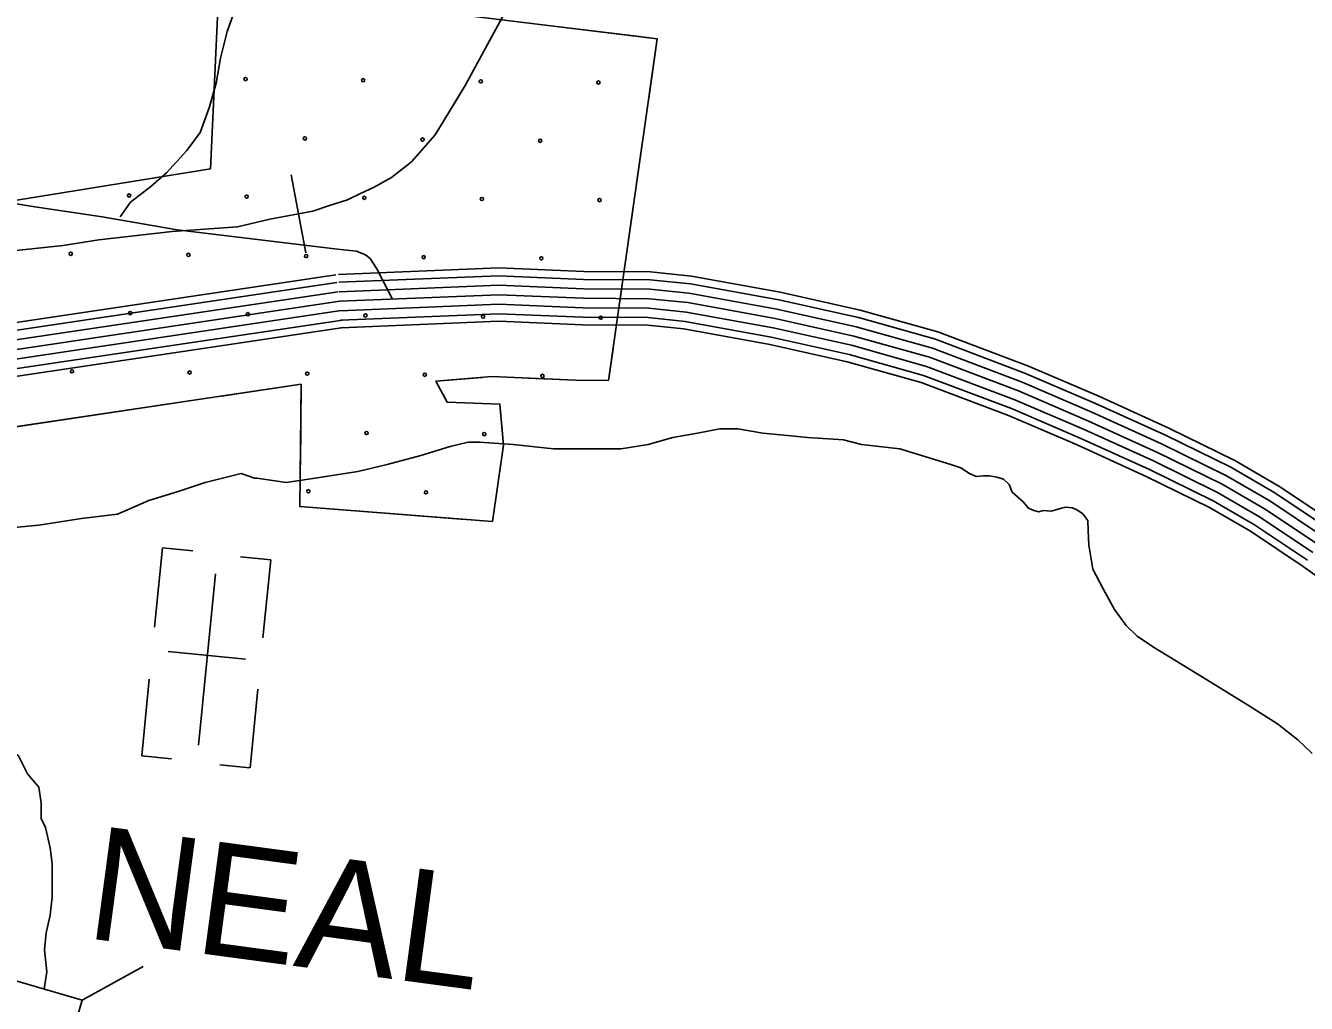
# Model space of a CAD drawing. Extents: x 1788175 to 1969470, y 584502 to 738744.
# Drawn here: x 1930552 to 1934739, y 640480 to 643678 of the extents above; entities that cross this region are included whole.
import ezdxf

# ---------------------------------------------------------------- set-up
doc = ezdxf.new("R2010")
doc.units = 0
for name, color, linetype in [('DESIGN - CONTOURS - Intermediate with optional Text', 7, 'Continuous'), ('DESIGN - EROSION CONTROL - Devices', 7, 'Continuous'), ('DESIGN - ROW - Right-of-Way and Easement Labels', 7, 'Continuous'), ('DESIGN - SCRATCH - User 1', 7, 'Continuous'), ('DESIGN - TRANSPORTATION - Text', 7, 'Continuous'), ('DESIGN - UTILITIES - Cable (Underground) with Text', 7, 'Continuous'), ('SURVEY - CENTERLINE - Preliminary Text', 7, 'Continuous'), ('SURVEY - CONTOURS - Index with Text', 7, 'Continuous'), ('SURVEY - DRAINAGE - Storm Sewer', 7, 'Continuous'), ('SURVEY - VEGETATION - Features with Text', 7, 'Continuous')]:
    doc.layers.add(name, color=color, linetype=linetype)

msp = doc.modelspace()

# ---------------------------------------------------------------- linework, layer by layer
at = {"layer": 'DESIGN - CONTOURS - Intermediate with optional Text'}
msp.add_line((1931467.4, 642934.6), (1931420.3, 643190.3), dxfattribs=at)
for points in [[(1931988.4, 643481.8), (1932421.7, 644277.2), (1932705.1, 644800), (1932974.5, 645289.3), (1933240.3, 645781.6), (1933312, 645901.4), (1933475.3, 646115.9), (1934656.7, 647386.2), (1935699.9, 648627)], [(1931988.4, 643481.8), (1932304.1, 644061.4)], [(1930790.6, 642977.2), (1931030.9, 643004.9), (1931244, 643019.6), (1931350.6, 643045.3), (1931490.3, 643071), (1931545.4, 643089.4), (1931604.2, 643107.8), (1931648.3, 643129.8), (1931688.7, 643148.2), (1931747.5, 643181.3), (1931813.6, 643232.7), (1931890.8, 643320.9), (1931988.4, 643481.8)], [(1931958.7, 643432.9), (1931988.4, 643481.8)], [(1931443.8, 643062.5), (1931490.3, 643071), (1931545.4, 643089.4), (1931604.2, 643107.8), (1931648.3, 643129.8), (1931688.7, 643148.2), (1931747.5, 643181.3), (1931813.6, 643232.7), (1931890.8, 643320.9), (1931958.7, 643432.9)], [(1930790.6, 642977.2), (1931030.9, 643004.9), (1931244, 643019.6), (1931350.6, 643045.3), (1931443.8, 643062.5)], [(1930674.5, 642958.7), (1930790.6, 642977.2)], [(1930674.5, 642958.7), (1930790.6, 642977.2)], [(1923064, 642002.6), (1923181.9, 642038.1), (1923332.9, 642057), (1924229.8, 642173.8), (1925835.7, 642407.2), (1926680.2, 642515.7), (1927159.8, 642573.3), (1927735, 642644.1), (1928934.5, 642774.8), (1930674.5, 642958.7)], [(1930263.8, 642915.3), (1930674.5, 642958.7)]]:
    msp.add_lwpolyline(points, dxfattribs=at)
at = {"layer": 'DESIGN - EROSION CONTROL - Devices'}
for centre in [(1931270.7, 643502.9), (1931655.2, 643499.2), (1932039.8, 643495.5), (1932424.3, 643491.7), (1931464.8, 643308.8), (1931849.4, 643305), (1932233.9, 643301.3), (1930889.9, 643122.1), (1931274.4, 643118.4), (1931659, 643114.6), (1932043.5, 643110.9), (1932428.1, 643107.2), (1930699.4, 642931.7), (1931084, 642928), (1931468.6, 642924.2), (1931853.1, 642920.5), (1932237.7, 642916.8), (1930893.6, 642737.5), (1931278.1, 642733.8), (1931662.7, 642730.1), (1932047.2, 642726.3), (1932431.8, 642722.6), (1930703.2, 642547.1), (1931087.7, 642543.4), (1931472.3, 642539.7), (1931856.8, 642535.9), (1932241.4, 642532.2), (1931666.4, 642345.5), (1932051, 642341.8), (1931476, 642155.1), (1931860.6, 642151.4)]:
    msp.add_circle(centre, 5.28, dxfattribs=at)
at = {"layer": 'DESIGN - SCRATCH - User 1'}
msp.add_line((1930201, 642318.4), (1931452.9, 642504.9), dxfattribs=at)
for points in [[(1926012.4, 644417.1), (1926026.1, 643811.3), (1926854.7, 643842.3), (1926923.3, 644370.6), (1928149.5, 643910), (1928917.9, 644004.4), (1929349.3, 644071.8), (1930306.4, 643977.4), (1930427.7, 644354.9), (1930913.1, 644287.5), (1930993.9, 644530.2), (1931384.9, 644449.3), (1931196.2, 644085.3), (1931155.7, 643209), (1929821.1, 642993.3), (1929135.4, 642553.5)], [(1932457.6, 642517.6), (1932616.3, 643634.5), (1931876.2, 643725.3)], [(1931452.9, 642504.9), (1931448.3, 642104.9), (1932078, 642056.3), (1932113.5, 642305.2), (1932102.5, 642440.2), (1931929.4, 642446.7), (1931893.2, 642515.5), (1932075.3, 642529.8), (1932349.9, 642518.2), (1932457.6, 642517.6)]]:
    msp.add_lwpolyline(points, dxfattribs=at)
at = {"layer": 'DESIGN - TRANSPORTATION - Text'}
for points in [[(1930433, 642029), (1930594.7, 642043.7), (1930734.3, 642065.7), (1930851.9, 642080.4), (1930954.8, 642124.5), (1931050.4, 642153.9), (1931138.5, 642183.3), (1931256.1, 642212.7), (1931300.2, 642198), (1931307.6, 642198), (1931403.1, 642183.3), (1931498.7, 642198), (1931638.3, 642220), (1931733.9, 642242.1), (1931844.1, 642271.5), (1931939.7, 642300.9), (1931998.5, 642315.6), (1932035.2, 642315.6), (1932145.5, 642308.2), (1932277.8, 642293.5), (1932424.7, 642293.5), (1932498.2, 642293.5), (1932586.4, 642308.2), (1932667.3, 642330.3), (1932748.1, 642345), (1932821.6, 642359.7), (1932880.4, 642359.7), (1932961.3, 642345), (1933042.1, 642337.6), (1933108.3, 642330.3), (1933225.9, 642322.9), (1933284.7, 642308.2), (1933409.6, 642293.5), (1933505.2, 642264.1)], [(1933505.2, 642264.1), (1933579.4, 642241.8), (1933609.3, 642231.6), (1933637.2, 642213.4), (1933659.1, 642203.3), (1933683.1, 642205.2), (1933703.1, 642205), (1933727, 642200.9), (1933749, 642194.8), (1933766.8, 642176.6), (1933776.7, 642152.5), (1933812.4, 642120.3), (1933830.3, 642100.1), (1933848.2, 642092), (1933864.2, 642087.9), (1933878.2, 642091.8), (1933904.2, 642089.7), (1933938.2, 642099.5), (1933952.2, 642103.4), (1933974.2, 642101.3), (1933990.1, 642093.2), (1934008, 642081), (1934023.9, 642058.9), (1934025.7, 642026.8), (1934027.3, 641978.8), (1934040.7, 641900.6), (1934074.3, 641836.2), (1934111.8, 641767.9), (1934149.4, 641715.6), (1934185.1, 641681.3), (1934238.8, 641645), (1934308.5, 641602.5), (1934443.9, 641519.6), (1934555.3, 641450.8), (1934644.9, 641394.2), (1934710.5, 641341.7), (1934758.1, 641297.3)], [(1930297, 641374.4), (1930308, 641371.1), (1930359.5, 641363.8), (1930418.3, 641349.1), (1930484.4, 641319.7), (1930528.5, 641290.3), (1930557.9, 641231.5), (1930594.7, 641187.4), (1930602, 641136), (1930602, 641084.5), (1930616.7, 641055.1), (1930631.4, 640989), (1930638.8, 640937.5), (1930638.8, 640827.3), (1930631.4, 640768.5), (1930618.6, 640711.2), (1930613.2, 640655.6), (1930621.4, 640583.7), (1930611.9, 640528.1)]]:
    msp.add_lwpolyline(points, dxfattribs=at)
at = {"layer": 'DESIGN - UTILITIES - Cable (Underground) with Text'}
for p, q in [((1930998.7, 641970), (1930972.9, 641710.4)), ((1931097.8, 641960.1), (1930999.2, 641969.9)), ((1931353, 641930.8), (1931253.7, 641940.6)), ((1931327.4, 641675.3), (1931352.8, 641930.8)), ((1931270.3, 641606.2), (1931017.9, 641631.3)), ((1930956, 641540.3), (1930931.1, 641290.1)), ((1931285.3, 641250.9), (1931310.8, 641507.8)), ((1930931.3, 641290), (1931029, 641280.4)), ((1931285.1, 641250.9), (1931186.2, 641260.8))]:
    msp.add_line(p, q, dxfattribs=at)
msp.add_lwpolyline([(1931172.1, 641885), (1931116.4, 641324.7)], dxfattribs=at)
at = {"layer": 'SURVEY - CENTERLINE - Preliminary Text'}
for points in [[(1931565.6, 642863.1), (1930154.1, 642652.9)], [(1934827.5, 642052.5), (1934648.8, 642172.1), (1934504.4, 642256), (1934289.3, 642361.4), (1934060.2, 642465.8), (1933830.3, 642564.4), (1933533.8, 642676.4), (1933280.5, 642747.6), (1933019, 642806.2), (1932728.4, 642858.9), (1932594.9, 642872.4), (1932376.5, 642873.7), (1932098.6, 642885.4), (1931574.9, 642864)], [(1934812.8, 642031.4), (1934635.2, 642150.3), (1934492.3, 642233.3), (1934278.3, 642338.1), (1934049.8, 642442.3), (1933820.7, 642540.6), (1933525.8, 642651.9), (1933274.2, 642722.7), (1933013.9, 642780.9), (1932724.8, 642833.4), (1932593.6, 642846.7), (1932375.8, 642848), (1932098.6, 642859.7), (1931576, 642838.3)], [(1931569.4, 642837.7), (1930157.1, 642627.3)], [(1934795.1, 642005.9), (1934618.8, 642124), (1934477.6, 642206), (1934265.1, 642310.1), (1934037.2, 642413.9), (1933809.1, 642511.8), (1933516.1, 642622.4), (1933266.6, 642692.6), (1933007.7, 642750.6), (1932720.4, 642802.7), (1932591.9, 642815.7), (1932375.1, 642817), (1932098.6, 642828.7), (1931577.2, 642807.3)], [(1931573.9, 642807), (1930160.6, 642596.5)], [(1931578.5, 642776.4), (1930164.2, 642565.7)], [(1934777.5, 641980.4), (1934602.4, 642097.7), (1934463, 642178.6), (1934251.9, 642282), (1934024.7, 642385.6), (1933797.5, 642483.1), (1933506.4, 642593), (1933259, 642662.5), (1933001.6, 642720.2), (1932716.1, 642771.9), (1932590.2, 642784.7), (1932374.3, 642786), (1932098.6, 642797.7), (1931578.5, 642776.4)], [(1931583.1, 642745.7), (1930167.8, 642534.9)], [(1934759.8, 641955), (1934585.9, 642071.4), (1934448.4, 642151.3), (1934238.6, 642254), (1934012.2, 642357.2), (1933785.9, 642454.3), (1933496.7, 642563.5), (1933251.5, 642632.5), (1932995.4, 642689.8), (1932711.7, 642741.2), (1932588.6, 642753.7), (1932373.6, 642755), (1932098.6, 642766.6), (1931579.8, 642745.4)], [(1934742.1, 641929.5), (1934569.5, 642045.1), (1934433.8, 642123.9), (1934225.4, 642226), (1933999.6, 642328.9), (1933774.3, 642425.5), (1933487, 642534), (1933243.9, 642602.4), (1932989.3, 642659.4), (1932707.4, 642710.5), (1932586.9, 642722.7), (1932372.9, 642724), (1932098.5, 642735.6), (1931581, 642714.4)], [(1931587.6, 642715), (1930171.3, 642504)], [(1931591.3, 642690.6), (1930174.1, 642479.5)], [(1934819.5, 641843.4), (1934728, 641909.2), (1934556.4, 642024.1), (1934422.1, 642102.1), (1934214.8, 642203.6), (1933989.6, 642306.3), (1933765.1, 642402.6), (1933479.3, 642510.5), (1933237.8, 642578.4), (1932984.4, 642635.2), (1932703.9, 642686), (1932585.6, 642698), (1932372.3, 642699.3), (1932098.5, 642710.9), (1931582.1, 642689.7)]]:
    msp.add_lwpolyline(points, dxfattribs=at)
at = {"layer": 'SURVEY - CONTOURS - Index with Text'}
for points in [[(1930860.9, 643052.1), (1930894.9, 643100.4), (1930961.1, 643151.9), (1931012.5, 643196), (1931078.7, 643269.5), (1931122.8, 643328.3), (1931152.2, 643409.1), (1931174.2, 643490), (1931188.9, 643570.8), (1931211, 643659), (1931240.4, 643739.9)], [(1929938.1, 643186.8), (1930040.6, 643171.5), (1930277, 643136.8), (1930567.7, 643086.8), (1930802.1, 643052.1), (1931046.7, 643009.5), (1931571.5, 642946.9)], [(1931571.5, 642946.9), (1931633.3, 642940.6), (1931657.7, 642930.8), (1931664.4, 642927.1), (1931677.6, 642916.3), (1931699.4, 642882.2), (1931751, 642783.4)]]:
    msp.add_lwpolyline(points, dxfattribs=at)
at = {"layer": 'SURVEY - DRAINAGE - Storm Sewer'}
msp.add_line((1930736.6, 640491), (1930935.5, 640600.7), dxfattribs=at)
msp.add_lwpolyline([(1930736.6, 640491), (1930508.3, 640557.1), (1930442.3, 640328.8), (1930670.5, 640262.8)], close=True, dxfattribs=at)
at = {"layer": 'SURVEY - VEGETATION - Features with Text'}
for points in [[(1931876.2, 643725.3), (1932616.3, 643634.5), (1932457.6, 642517.6)], [(1932287.1, 643674.9), (1932549.1, 643642.8)], [(1932549.1, 643642.8), (1932616.3, 643634.5), (1932588.7, 643440.1)], [(1932567.6, 643291.6), (1932530.4, 643030.2)], [(1932530.4, 643030.2), (1932493.3, 642768.9)], [(1932472.2, 642620.4), (1932457.6, 642517.6)], [(1932457.6, 642517.6), (1932349.9, 642518.2), (1932075.3, 642529.8), (1931893.2, 642515.5)], [(1932044, 642527.4), (1931893.2, 642515.5)], [(1932457.6, 642517.6), (1932349.9, 642518.2), (1932193.8, 642524.8)], [(1931452.9, 642504.9), (1930201, 642318.4)], [(1931452.9, 642504.9), (1931191.8, 642466)], [(1931452.9, 642504.9), (1931448.3, 642104.9), (1932078, 642056.3), (1932113.5, 642305.2), (1932102.5, 642440.2), (1931929.4, 642446.7), (1931893.2, 642515.5)], [(1931452.9, 642504.9), (1931449.9, 642240.9)], [(1931043.4, 642443.9), (1930782.3, 642405)], [(1932107.6, 642377.9), (1932102.5, 642440.2), (1931929.4, 642446.7), (1931916.3, 642471.7)], [(1930782.3, 642405), (1930521.2, 642366.1)], [(1932086.6, 642116), (1932113.5, 642305.2), (1932107.6, 642377.9)], [(1931462.3, 642103.8), (1931725.5, 642083.5)], [(1931725.5, 642083.5), (1931988.7, 642063.2)]]:
    msp.add_lwpolyline(points, dxfattribs=at)

# ---------------------------------------------------------------- texts
at = {"layer": 'DESIGN - ROW - Right-of-Way and Easement Labels'}
msp.add_text('NEAL', height=370, rotation=352.3682, dxfattribs=at).set_placement((1930742.5, 640694.9))

doc.saveas('drawing.dxf')
